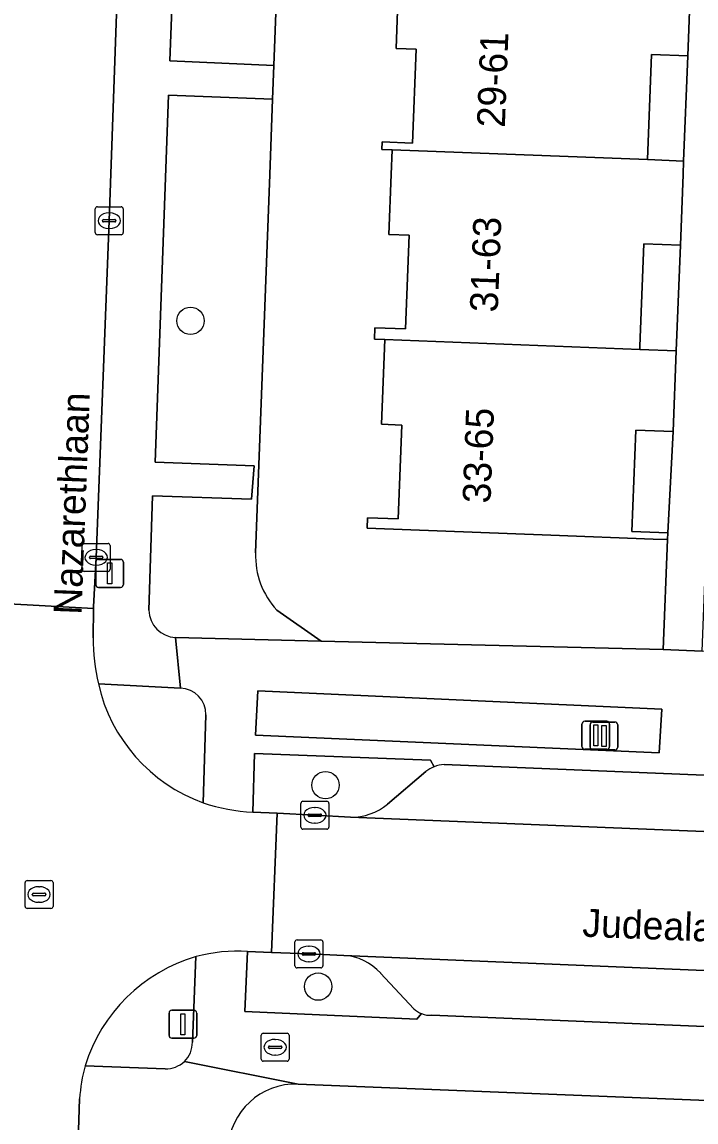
# Model space of a CAD drawing. Extents: x 161354 to 162026, y 386504 to 387460.
# Drawn here: x 161519.72 to 161543.85, y 387216.09 to 387255.46 of the extents above; entities that cross this region are included whole.
import ezdxf

# ---------------------------------------------------------------- set-up
doc = ezdxf.new("R2010")
doc.units = 0
for name, color, linetype in [('IMGEO_Boom', 7, 'Continuous'), ('IMGEO_Brandkraan', 7, 'Continuous'), ('IMGEO_Erf', 7, 'Continuous'), ('IMGEO_Groenvoorziening', 7, 'Continuous'), ('IMGEO_Kolk', 7, 'Continuous'), ('IMGEO_Lichtmast', 7, 'Continuous'), ('IMGEO_Openbare_ruimte_label', 7, 'Continuous'), ('IMGEO_Pand', 7, 'Continuous'), ('IMGEO_Pand_nummerreeks', 7, 'Continuous'), ('IMGEO_Parkeervlak_open', 7, 'Continuous'), ('IMGEO_Rijbaan_lokaal_open', 7, 'Continuous'), ('IMGEO_Rioolput', 7, 'Continuous'), ('IMGEO_Voetpad_open', 7, 'Continuous')]:
    doc.layers.add(name, color=color, linetype=linetype)

msp = doc.modelspace()

# ---------------------------------------------------------------- linework, layer by layer
at = {"layer": 'IMGEO_Boom'}
for centre in [(161525.751, 387244.764), (161530.585, 387228.144), (161530.32, 387220.932)]:
    msp.add_circle(centre, 0.489, dxfattribs=at)
at = {"layer": 'IMGEO_Brandkraan'}
for p, q in [((161528.282, 387218.337), (161528.282, 387219.189)), ((161528.357, 387219.263), (161529.209, 387219.263)), ((161528.77, 387219.043), (161528.795, 387219.043)), ((161529.283, 387219.189), (161529.283, 387218.337)), ((161528.541, 387218.757), (161528.541, 387218.769)), ((161528.979, 387218.72), (161528.581, 387218.72)), ((161528.584, 387218.806), (161528.982, 387218.806)), ((161529.025, 387218.769), (161529.025, 387218.757)), ((161529.209, 387218.263), (161528.357, 387218.263)), ((161528.793, 387218.483), (161528.768, 387218.483))]:
    msp.add_line(p, q, dxfattribs=at)
for points in [[(161528.282, 387218.337), (161528.282, 387219.189)], [(161528.357, 387219.263), (161529.209, 387219.263)], [(161529.283, 387219.189), (161529.283, 387218.337)], [(161529.209, 387218.263), (161528.357, 387218.263)]]:
    msp.add_lwpolyline(points, dxfattribs=at)
for centre, radius, start, end in [((161528.359, 387219.187), 0.0765, 91.552, 178.448), ((161528.359, 387219.187), 0.0765, 91.552, 178.448), ((161529.207, 387219.187), 0.0765, 1.552, 88.448), ((161529.207, 387219.187), 0.0765, 1.552, 88.448), ((161528.581, 387218.766), 0.0403, 85.8775, 175.7526), ((161528.578, 387218.756), 0.0366, 178.938, 274.7102), ((161528.982, 387218.763), 0.043, 264.8664, 352.4533), ((161528.986, 387218.768), 0.0386, 1.7309, 96.639), ((161528.359, 387218.339), 0.0765, 181.552, 268.448), ((161528.359, 387218.339), 0.0765, 181.552, 268.448), ((161529.207, 387218.339), 0.0765, 271.552, 358.448), ((161529.207, 387218.339), 0.0765, 271.552, 358.448)]:
    msp.add_arc(centre, radius, start, end, dxfattribs=at)
for centre, major_axis, ratio, start_param, end_param in [((161528.769, 387218.763), (-0.387, 0.002), 0.722429, 4.712389, 7.853982), ((161528.794, 387218.763), (-0.39, 0.002), 0.717154, 1.570796, 4.712389)]:
    msp.add_ellipse(centre, major_axis=major_axis, ratio=ratio, start_param=start_param, end_param=end_param, dxfattribs=at)
at = {"layer": 'IMGEO_Erf'}
for points in [[(161529.895, 387283.107), (161529.737, 387280.581), (161529.484, 387273.858), (161529.441, 387272.704), (161529.238, 387267.315), (161529.194, 387266.139), (161528.991, 387260.75), (161528.946, 387259.556), (161528.733, 387253.905), (161528.687, 387252.693), (161528.586, 387250), (161528.082, 387236.458)], [(161528.844, 387234.403), (161530.426, 387233.3), (161542.674, 387232.993), (161542.832, 387236.931), (161542.313, 387236.951), (161538.656, 387237.092), (161532.079, 387237.345), (161532.094, 387237.716), (161533.186, 387237.675), (161533.313, 387241.033), (161532.594, 387241.061), (161532.708, 387244.09), (161532.339, 387244.104), (161532.355, 387244.512), (161533.448, 387244.471), (161533.575, 387247.829), (161532.856, 387247.857), (161532.937, 387250), (161532.97, 387250.885), (161532.601, 387250.899), (161532.611, 387251.164), (161533.703, 387251.123), (161533.83, 387254.481), (161533.111, 387254.509), (161533.225, 387257.537)], [(161611.197, 387214.187), (161529.603, 387217.441)]]:
    msp.add_lwpolyline(points, dxfattribs=at)
for points in [[(161543.553, 387254.25), (161542.253, 387254.3), (161542.109, 387250.532), (161543.406, 387250.482)], [(161543.29, 387247.472), (161541.98, 387247.522), (161541.839, 387243.858), (161541.834, 387243.738), (161543.138, 387243.688)], [(161543.027, 387240.799), (161541.692, 387240.85), (161541.553, 387237.225), (161542.841, 387237.175)]]:
    msp.add_lwpolyline(points, close=True, dxfattribs=at)
for centre, radius, start, end in [((161530.949, 387236.352), 2.869, 177.891, 222.7989), ((161529.509, 387215.027), 2.416, 87.7643, 177.6773)]:
    msp.add_arc(centre, radius, start, end, dxfattribs=at)
at = {"layer": 'IMGEO_Groenvoorziening'}
for points in [[(161528.946, 387259.556), (161525.221, 387259.681), (161525.017, 387254.07), (161528.733, 387253.905)], [(161542.528, 387229.304), (161542.624, 387230.86), (161528.162, 387231.515), (161528.076, 387229.937)]]:
    msp.add_lwpolyline(points, close=True, dxfattribs=at)
for points in [[(161528.586, 387250), (161528.687, 387252.693), (161524.963, 387252.841), (161524.49, 387239.704), (161528.029, 387239.57), (161527.941, 387238.377), (161524.395, 387238.503), (161524.26, 387234.407)], [(161528.082, 387236.458), (161528.586, 387250)], [(161525.217, 387233.43), (161530.426, 387233.3), (161528.844, 387234.403)], [(161525.389, 387231.616), (161522.454, 387231.765)], [(161526.208, 387227.515), (161526.304, 387230.658)], [(161534.472, 387228.802), (161534.338, 387229.036), (161528.041, 387229.271), (161527.986, 387227.178), (161528.854, 387227.139), (161530.204, 387227.065), (161531.484, 387226.992)], [(161532.808, 387227.467), (161534.175, 387228.628)], [(161531.245, 387222.051), (161529.991, 387222.103), (161528.651, 387222.15), (161527.792, 387222.192), (161527.691, 387220.042), (161533.853, 387219.768), (161534.026, 387219.964)], [(161525.819, 387218.943), (161525.948, 387222.007)], [(161533.745, 387220.142), (161532.559, 387221.408)], [(161521.98, 387218.102), (161524.849, 387217.992)]]:
    msp.add_lwpolyline(points, dxfattribs=at)
for centre, radius, start, end in [((161530.949, 387236.352), 2.869, 177.891, 222.7989), ((161525.261, 387234.431), 1.002, 181.3513, 267.4637), ((161528.196, 387233.054), 5.885, 192.6546, 250.2533), ((161525.357, 387230.67), 0.947, 359.2859, 88.0838), ((161534.869, 387227.784), 1.093, 111.3017, 129.4268), ((161531.488, 387229.065), 2.073, 269.9004, 309.5717), ((161527.602, 387216.358), 5.886, 106.317, 162.7661), ((161531.126, 387220.143), 1.912, 41.428, 86.4228), ((161534.333, 387220.76), 0.853, 226.4013, 248.8941), ((161524.884, 387218.928), 0.935, 313.7743, 0.9152), ((161524.882, 387218.927), 0.935, 267.9664, 313.917)]:
    msp.add_arc(centre, radius, start, end, dxfattribs=at)
at = {"layer": 'IMGEO_Kolk'}
for p, q in [((161522.341, 387247.918), (161522.341, 387248.77)), ((161522.416, 387248.844), (161523.268, 387248.844)), ((161522.829, 387248.624), (161522.854, 387248.624)), ((161523.342, 387248.77), (161523.342, 387247.918)), ((161522.6, 387248.338), (161522.6, 387248.35)), ((161523.038, 387248.301), (161522.64, 387248.301)), ((161522.643, 387248.387), (161523.041, 387248.387)), ((161523.084, 387248.35), (161523.084, 387248.338)), ((161523.268, 387247.844), (161522.416, 387247.844)), ((161522.852, 387248.064), (161522.827, 387248.064)), ((161521.948, 387236.795), (161522.8, 387236.795)), ((161521.873, 387235.869), (161521.873, 387236.721)), ((161522.361, 387236.575), (161522.386, 387236.575)), ((161522.874, 387236.721), (161522.874, 387235.869)), ((161522.132, 387236.289), (161522.132, 387236.301)), ((161522.57, 387236.252), (161522.172, 387236.252)), ((161522.175, 387236.338), (161522.573, 387236.338)), ((161522.384, 387236.015), (161522.359, 387236.015)), ((161522.616, 387236.301), (161522.616, 387236.289)), ((161522.8, 387235.795), (161521.948, 387235.795)), ((161529.703, 387226.639), (161529.703, 387227.491)), ((161529.778, 387227.565), (161530.63, 387227.565)), ((161530.191, 387227.345), (161530.216, 387227.345)), ((161530.704, 387227.491), (161530.704, 387226.639)), ((161529.962, 387227.059), (161529.962, 387227.071)), ((161530.4, 387227.022), (161530.002, 387227.022)), ((161530.005, 387227.108), (161530.403, 387227.108)), ((161530.446, 387227.071), (161530.446, 387227.059)), ((161530.63, 387226.565), (161529.778, 387226.565)), ((161530.214, 387226.785), (161530.189, 387226.785)), ((161529.565, 387222.603), (161530.417, 387222.603)), ((161529.49, 387221.677), (161529.49, 387222.529)), ((161529.978, 387222.383), (161530.003, 387222.383)), ((161530.491, 387222.529), (161530.491, 387221.677)), ((161529.749, 387222.097), (161529.749, 387222.109)), ((161530.187, 387222.06), (161529.789, 387222.06)), ((161529.792, 387222.146), (161530.19, 387222.146)), ((161530.001, 387221.823), (161529.976, 387221.823)), ((161530.233, 387222.109), (161530.233, 387222.097)), ((161530.417, 387221.603), (161529.565, 387221.603))]:
    msp.add_line(p, q, dxfattribs=at)
for points in [[(161522.341, 387247.918), (161522.341, 387248.77)], [(161522.416, 387248.844), (161523.268, 387248.844)], [(161523.342, 387248.77), (161523.342, 387247.918)], [(161523.268, 387247.844), (161522.416, 387247.844)], [(161521.948, 387236.795), (161522.8, 387236.795)], [(161521.873, 387235.869), (161521.873, 387236.721)], [(161522.874, 387236.721), (161522.874, 387235.869)], [(161522.8, 387235.795), (161521.948, 387235.795)], [(161529.703, 387226.639), (161529.703, 387227.491)], [(161529.778, 387227.565), (161530.63, 387227.565)], [(161530.704, 387227.491), (161530.704, 387226.639)], [(161530.63, 387226.565), (161529.778, 387226.565)], [(161529.565, 387222.603), (161530.417, 387222.603)], [(161529.49, 387221.677), (161529.49, 387222.529)], [(161530.491, 387222.529), (161530.491, 387221.677)], [(161530.417, 387221.603), (161529.565, 387221.603)]]:
    msp.add_lwpolyline(points, dxfattribs=at)
for centre, radius, start, end in [((161522.418, 387248.768), 0.0765, 91.552, 178.448), ((161522.418, 387248.768), 0.0765, 91.552, 178.448), ((161523.266, 387248.768), 0.0765, 1.552, 88.448), ((161523.266, 387248.768), 0.0765, 1.552, 88.448), ((161522.64, 387248.347), 0.0403, 85.8775, 175.7526), ((161522.637, 387248.337), 0.0366, 178.938, 274.7102), ((161523.041, 387248.344), 0.043, 264.8664, 352.4533), ((161523.045, 387248.349), 0.0386, 1.7309, 96.639), ((161522.418, 387247.92), 0.0765, 181.552, 268.448), ((161522.418, 387247.92), 0.0765, 181.552, 268.448), ((161523.266, 387247.92), 0.0765, 271.552, 358.448), ((161523.266, 387247.92), 0.0765, 271.552, 358.448), ((161521.95, 387236.719), 0.0765, 91.552, 178.448), ((161521.95, 387236.719), 0.0765, 91.552, 178.448), ((161522.798, 387236.719), 0.0765, 1.552, 88.448), ((161522.798, 387236.719), 0.0765, 1.552, 88.448), ((161522.172, 387236.298), 0.0403, 85.8775, 175.7526), ((161522.169, 387236.288), 0.0366, 178.938, 274.7102), ((161522.573, 387236.295), 0.043, 264.8664, 352.4533), ((161522.577, 387236.3), 0.0386, 1.7309, 96.639), ((161521.95, 387235.871), 0.0765, 181.552, 268.448), ((161521.95, 387235.871), 0.0765, 181.552, 268.448), ((161522.798, 387235.871), 0.0765, 271.552, 358.448), ((161522.798, 387235.871), 0.0765, 271.552, 358.448), ((161529.78, 387227.489), 0.0765, 91.552, 178.448), ((161529.78, 387227.489), 0.0765, 91.552, 178.448), ((161530.628, 387227.489), 0.0765, 1.552, 88.448), ((161530.628, 387227.489), 0.0765, 1.552, 88.448), ((161530.002, 387227.068), 0.0403, 85.8775, 175.7526), ((161529.999, 387227.058), 0.0366, 178.938, 274.7102), ((161530.403, 387227.065), 0.043, 264.8664, 352.4533), ((161530.407, 387227.07), 0.0386, 1.7309, 96.639), ((161529.78, 387226.641), 0.0765, 181.552, 268.448), ((161529.78, 387226.641), 0.0765, 181.552, 268.448), ((161530.628, 387226.641), 0.0765, 271.552, 358.448), ((161530.628, 387226.641), 0.0765, 271.552, 358.448), ((161529.567, 387222.527), 0.0765, 91.552, 178.448), ((161529.567, 387222.527), 0.0765, 91.552, 178.448), ((161530.415, 387222.527), 0.0765, 1.552, 88.448), ((161530.415, 387222.527), 0.0765, 1.552, 88.448), ((161529.789, 387222.106), 0.0403, 85.8775, 175.7526), ((161529.786, 387222.096), 0.0366, 178.938, 274.7102), ((161530.19, 387222.103), 0.043, 264.8664, 352.4533), ((161530.194, 387222.108), 0.0386, 1.7309, 96.639), ((161529.567, 387221.679), 0.0765, 181.552, 268.448), ((161529.567, 387221.679), 0.0765, 181.552, 268.448), ((161530.415, 387221.679), 0.0765, 271.552, 358.448), ((161530.415, 387221.679), 0.0765, 271.552, 358.448)]:
    msp.add_arc(centre, radius, start, end, dxfattribs=at)
for centre, major_axis, ratio, start_param, end_param in [((161522.828, 387248.344), (-0.387, 0.002), 0.722429, 4.712389, 7.853982), ((161522.853, 387248.344), (-0.39, 0.002), 0.717154, 1.570796, 4.712389), ((161522.36, 387236.295), (-0.387, 0.002), 0.722429, 4.712389, 7.853982), ((161522.385, 387236.295), (-0.39, 0.002), 0.717154, 1.570796, 4.712389), ((161530.19, 387227.065), (-0.387, 0.002), 0.722429, 4.712389, 7.853982), ((161530.215, 387227.065), (-0.39, 0.002), 0.717154, 1.570796, 4.712389), ((161529.977, 387222.103), (-0.387, 0.002), 0.722429, 4.712389, 7.853982), ((161530.002, 387222.103), (-0.39, 0.002), 0.717154, 1.570796, 4.712389)]:
    msp.add_ellipse(centre, major_axis=major_axis, ratio=ratio, start_param=start_param, end_param=end_param, dxfattribs=at)
at = {"layer": 'IMGEO_Lichtmast'}
for p, q in [((161522.36, 387235.323), (161522.36, 387236.123)), ((161522.36, 387236.123), (161522.36, 387235.323)), ((161522.46, 387236.223), (161523.25, 387236.223)), ((161523.25, 387236.223), (161522.46, 387236.223)), ((161523.35, 387236.123), (161523.35, 387235.323)), ((161523.35, 387235.323), (161523.35, 387236.123)), ((161523.25, 387235.223), (161522.46, 387235.223)), ((161522.46, 387235.223), (161523.25, 387235.223)), ((161539.766, 387229.528), (161539.766, 387230.328)), ((161539.766, 387230.328), (161539.766, 387229.528)), ((161539.866, 387230.428), (161540.656, 387230.428)), ((161540.656, 387230.428), (161539.866, 387230.428)), ((161540.057, 387229.502), (161540.057, 387230.302)), ((161540.057, 387230.302), (161540.057, 387229.502)), ((161540.157, 387230.402), (161540.947, 387230.402)), ((161540.947, 387230.402), (161540.157, 387230.402)), ((161540.756, 387230.328), (161540.756, 387229.528)), ((161540.756, 387229.528), (161540.756, 387230.328)), ((161541.047, 387230.302), (161541.047, 387229.502)), ((161541.047, 387229.502), (161541.047, 387230.302)), ((161540.656, 387229.428), (161539.866, 387229.428)), ((161539.866, 387229.428), (161540.656, 387229.428)), ((161540.947, 387229.402), (161540.157, 387229.402)), ((161540.157, 387229.402), (161540.947, 387229.402)), ((161524.983, 387219.186), (161524.983, 387219.986)), ((161524.983, 387219.986), (161524.983, 387219.186)), ((161525.083, 387220.086), (161525.873, 387220.086)), ((161525.873, 387220.086), (161525.083, 387220.086)), ((161525.973, 387219.986), (161525.973, 387219.186)), ((161525.973, 387219.186), (161525.973, 387219.986)), ((161525.873, 387219.086), (161525.083, 387219.086)), ((161525.083, 387219.086), (161525.873, 387219.086))]:
    msp.add_line(p, q, dxfattribs=at)
for points in [[(161522.78, 387236.098), (161522.93, 387236.098), (161522.93, 387235.348), (161522.78, 387235.348), (161522.78, 387236.098)], [(161540.186, 387230.303), (161540.336, 387230.303), (161540.336, 387229.553), (161540.186, 387229.553), (161540.186, 387230.303)], [(161540.477, 387230.277), (161540.627, 387230.277), (161540.627, 387229.527), (161540.477, 387229.527), (161540.477, 387230.277)], [(161525.403, 387219.961), (161525.553, 387219.961), (161525.553, 387219.211), (161525.403, 387219.211), (161525.403, 387219.961)]]:
    msp.add_lwpolyline(points, dxfattribs=at)
for centre, start, end in [((161522.46, 387236.123), 90, 180), ((161522.46, 387236.123), 90, 180), ((161523.25, 387236.123), 0, 90), ((161523.25, 387236.123), 360, 90), ((161522.46, 387235.323), 180, 270), ((161522.46, 387235.323), 180, 270), ((161523.25, 387235.323), 270, 0), ((161523.25, 387235.323), 270, 0), ((161539.866, 387230.328), 90, 180), ((161539.866, 387230.328), 90, 180), ((161540.157, 387230.302), 90, 180), ((161540.157, 387230.302), 90, 180), ((161540.656, 387230.328), 0, 90), ((161540.656, 387230.328), 360, 90), ((161540.947, 387230.302), 0, 90), ((161540.947, 387230.302), 360, 90), ((161539.866, 387229.528), 180, 270), ((161539.866, 387229.528), 180, 270), ((161540.157, 387229.502), 180, 270), ((161540.157, 387229.502), 180, 270), ((161540.656, 387229.528), 270, 0), ((161540.656, 387229.528), 270, 0), ((161540.947, 387229.502), 270, 0), ((161540.947, 387229.502), 270, 0), ((161525.083, 387219.986), 90, 180), ((161525.083, 387219.986), 90, 180), ((161525.873, 387219.986), 0, 90), ((161525.873, 387219.986), 360, 90), ((161525.083, 387219.186), 180, 270), ((161525.083, 387219.186), 180, 270), ((161525.873, 387219.186), 270, 0), ((161525.873, 387219.186), 270, 0)]:
    msp.add_arc(centre, 0.1, start, end, dxfattribs=at)
at = {"layer": 'IMGEO_Pand'}
for points in [[(161542.253, 387254.3), (161543.553, 387254.25), (161543.664, 387257.132), (161542.384, 387257.182), (161533.225, 387257.537), (161533.111, 387254.509), (161533.83, 387254.481), (161533.703, 387251.123), (161532.611, 387251.164), (161532.601, 387250.899), (161532.97, 387250.885), (161542.109, 387250.532)], [(161541.98, 387247.522), (161543.29, 387247.472), (161543.387, 387250), (161543.406, 387250.482), (161542.109, 387250.532), (161532.97, 387250.885), (161532.937, 387250), (161532.856, 387247.857), (161533.575, 387247.829), (161533.448, 387244.471), (161532.355, 387244.512), (161532.339, 387244.104), (161532.708, 387244.09), (161541.834, 387243.738), (161541.839, 387243.858)], [(161541.692, 387240.85), (161543.027, 387240.799), (161543.138, 387243.688), (161541.834, 387243.738), (161532.708, 387244.09), (161532.594, 387241.061), (161533.313, 387241.033), (161533.186, 387237.675), (161532.094, 387237.716), (161532.079, 387237.345), (161538.656, 387237.092), (161542.313, 387236.951), (161542.832, 387236.931), (161542.841, 387237.175), (161541.553, 387237.225)]]:
    msp.add_lwpolyline(points, close=True, dxfattribs=at)
at = {"layer": 'IMGEO_Parkeervlak_open'}
for points in [[(161534.175, 387228.628), (161532.808, 387227.467)], [(161551.705, 387228.195), (161534.833, 387228.878)], [(161531.484, 387226.992), (161554.732, 387226.054)], [(161554.463, 387221.084), (161531.245, 387222.051)], [(161532.559, 387221.408), (161533.745, 387220.142)], [(161534.391, 387219.908), (161551.328, 387219.204)]]:
    msp.add_lwpolyline(points, dxfattribs=at)
for centre, radius, start, end in [((161534.869, 387227.784), 1.093, 111.3017, 129.4268), ((161534.879, 387227.766), 1.112, 92.3441, 111.4332), ((161531.488, 387229.065), 2.073, 269.9004, 309.5717), ((161531.126, 387220.143), 1.912, 41.428, 86.4228), ((161534.333, 387220.76), 0.853, 226.4013, 248.8941), ((161534.334, 387220.756), 0.85, 248.7292, 273.8257)]:
    msp.add_arc(centre, radius, start, end, dxfattribs=at)
at = {"layer": 'IMGEO_Rijbaan_lokaal_open'}
for points in [[(161524.09, 387281.693), (161519.081, 387281.84), (161519.108, 387281.485), (161519.071, 387280.259), (161518.907, 387277.174), (161517.501, 387239.759), (161517.431, 387236.512), (161517.296, 387234.737), (161522.278, 387234.465), (161522.279, 387234.522), (161522.374, 387236.295), (161522.842, 387248.344), (161523.321, 387261.825), (161524.078, 387281.302)], [(161578.69, 387225.056), (161556.847, 387225.965), (161554.732, 387226.054), (161531.484, 387226.992), (161530.204, 387227.065), (161528.854, 387227.139), (161528.651, 387222.15), (161529.991, 387222.103), (161531.245, 387222.051), (161554.463, 387221.084), (161556.601, 387220.993), (161578.471, 387220.085), (161578.512, 387220.084)]]:
    msp.add_lwpolyline(points, close=True, dxfattribs=at)
for points in [[(161522.269, 387233.416), (161522.278, 387234.465), (161517.296, 387234.737), (161517.285, 387233.777), (161517.231, 387232.808)], [(161527.792, 387222.192), (161528.651, 387222.15), (161528.854, 387227.139)], [(161528.854, 387227.139), (161527.986, 387227.178)], [(161516.79, 387216.438), (161516.757, 387215.567), (161521.729, 387215.412), (161521.779, 387216.916)]]:
    msp.add_lwpolyline(points, dxfattribs=at)
for centre, radius, start, end in [((161529.72, 387233.415), 7.451, 179.9926, 192.7944), ((161528.196, 387233.054), 5.885, 192.6546, 250.2533), ((161528.231, 387233.329), 6.156, 250.8153, 267.7198), ((161527.429, 387216.532), 5.671, 86.3254, 105.1327), ((161527.602, 387216.358), 5.886, 106.317, 162.7661), ((161528.269, 387216.426), 6.509, 165.0788, 175.6833)]:
    msp.add_arc(centre, radius, start, end, dxfattribs=at)
at = {"layer": 'IMGEO_Rioolput'}
for p, q in [((161519.828, 387223.803), (161519.828, 387224.655)), ((161519.903, 387224.729), (161520.755, 387224.729)), ((161520.829, 387224.655), (161520.829, 387223.803)), ((161520.087, 387224.223), (161520.087, 387224.235)), ((161520.525, 387224.186), (161520.127, 387224.186)), ((161520.13, 387224.272), (161520.528, 387224.272)), ((161520.316, 387224.509), (161520.341, 387224.509)), ((161520.571, 387224.235), (161520.571, 387224.223)), ((161520.339, 387223.949), (161520.314, 387223.949)), ((161520.755, 387223.729), (161519.903, 387223.729))]:
    msp.add_line(p, q, dxfattribs=at)
for points in [[(161519.828, 387223.803), (161519.828, 387224.655)], [(161519.903, 387224.729), (161520.755, 387224.729)], [(161520.829, 387224.655), (161520.829, 387223.803)], [(161520.755, 387223.729), (161519.903, 387223.729)]]:
    msp.add_lwpolyline(points, dxfattribs=at)
for centre, radius, start, end in [((161519.905, 387224.653), 0.0765, 91.552, 178.448), ((161519.905, 387224.653), 0.0765, 91.552, 178.448), ((161520.753, 387224.653), 0.0765, 1.552, 88.448), ((161520.753, 387224.653), 0.0765, 1.552, 88.448), ((161520.127, 387224.232), 0.0403, 85.8775, 175.7526), ((161520.124, 387224.222), 0.0366, 178.938, 274.7102), ((161520.528, 387224.229), 0.043, 264.8664, 352.4533), ((161520.532, 387224.234), 0.0386, 1.7309, 96.639), ((161519.905, 387223.805), 0.0765, 181.552, 268.448), ((161519.905, 387223.805), 0.0765, 181.552, 268.448), ((161520.753, 387223.805), 0.0765, 271.552, 358.448), ((161520.753, 387223.805), 0.0765, 271.552, 358.448)]:
    msp.add_arc(centre, radius, start, end, dxfattribs=at)
for centre, major_axis, ratio, start_param, end_param in [((161520.315, 387224.229), (-0.387, 0.002), 0.722429, 4.712389, 7.853982), ((161520.34, 387224.229), (-0.39, 0.002), 0.717154, 1.570796, 4.712389)]:
    msp.add_ellipse(centre, major_axis=major_axis, ratio=ratio, start_param=start_param, end_param=end_param, dxfattribs=at)
at = {"layer": 'IMGEO_Voetpad_open'}
for points in [[(161524.187, 387283.509), (161524.09, 387281.693), (161524.078, 387281.302), (161523.321, 387261.825), (161522.842, 387248.344), (161522.374, 387236.295), (161522.279, 387234.522), (161522.278, 387234.465), (161522.269, 387233.416)], [(161524.26, 387234.407), (161524.395, 387238.503), (161527.941, 387238.377), (161528.029, 387239.57), (161524.49, 387239.704), (161524.963, 387252.841), (161528.687, 387252.693), (161528.733, 387253.905), (161525.017, 387254.07), (161525.221, 387259.681), (161528.946, 387259.556), (161528.991, 387260.75)], [(161522.454, 387231.765), (161525.389, 387231.616), (161525.217, 387233.43)], [(161638.439, 387228.78), (161628.575, 387229.146), (161627.985, 387229.187), (161622.343, 387229.58), (161616.871, 387229.793), (161585.49, 387231.146), (161583.994, 387231.211), (161550.945, 387232.636), (161549.347, 387232.705), (161544.065, 387232.933), (161542.674, 387232.993), (161530.426, 387233.3), (161525.217, 387233.43), (161525.389, 387231.616)], [(161526.304, 387230.658), (161526.208, 387227.515)], [(161527.986, 387227.178), (161528.041, 387229.271), (161534.338, 387229.036), (161534.472, 387228.802)], [(161534.833, 387228.878), (161551.705, 387228.195)], [(161534.026, 387219.964), (161533.853, 387219.768), (161527.691, 387220.042), (161527.792, 387222.192)], [(161525.948, 387222.007), (161525.819, 387218.943)], [(161551.328, 387219.204), (161534.391, 387219.908)], [(161529.603, 387217.441), (161525.531, 387218.253)], [(161525.531, 387218.253), (161529.603, 387217.441), (161611.197, 387214.187), (161612.661, 387214.128), (161631.818, 387213.364), (161636.98, 387215.752)], [(161524.849, 387217.992), (161521.98, 387218.102)], [(161521.779, 387216.916), (161521.729, 387215.412), (161521.716, 387215.261)]]:
    msp.add_lwpolyline(points, dxfattribs=at)
for points in [[(161543.931, 387263.837), (161543.819, 387260.943), (161543.664, 387257.132), (161543.553, 387254.25), (161543.406, 387250.482), (161543.387, 387250), (161543.29, 387247.472), (161543.138, 387243.688), (161543.027, 387240.799), (161542.841, 387237.175), (161542.832, 387236.931), (161542.674, 387232.993), (161544.065, 387232.933), (161545.414, 387267.947), (161544.091, 387267.998)], [(161542.528, 387229.304), (161528.076, 387229.937), (161528.162, 387231.515), (161542.624, 387230.86)]]:
    msp.add_lwpolyline(points, close=True, dxfattribs=at)
for centre, radius, start, end in [((161525.261, 387234.431), 1.002, 181.3513, 267.4637), ((161529.72, 387233.415), 7.451, 179.9926, 192.7944), ((161525.357, 387230.67), 0.947, 359.2859, 88.0838), ((161534.879, 387227.766), 1.112, 92.3441, 111.4332), ((161528.231, 387233.329), 6.156, 250.8153, 267.7198), ((161527.429, 387216.532), 5.671, 86.3254, 105.1327), ((161534.334, 387220.756), 0.85, 248.7292, 273.8257), ((161524.884, 387218.928), 0.935, 313.7743, 0.9152), ((161524.882, 387218.927), 0.935, 267.9664, 313.917), ((161528.269, 387216.426), 6.509, 165.0788, 175.6833), ((161529.509, 387215.027), 2.416, 87.7643, 177.6773)]:
    msp.add_arc(centre, radius, start, end, dxfattribs=at)

# ---------------------------------------------------------------- texts
at = {"layer": 'IMGEO_Openbare_ruimte_label'}
for s, rotation, p in [('Nazarethlaan', 87.8216, (161521.846, 387234.232)), ('Judealaan', 357.7071, (161539.768, 387222.724))]:
    msp.add_text(s, height=1, rotation=rotation, dxfattribs=at).set_placement(p)
at = {"layer": 'IMGEO_Pand_nummerreeks'}
for s, p in [('29-61', (161537.004, 387251.665)), ('31-63', (161536.75, 387245.053)), ('33-65', (161536.489, 387238.215))]:
    msp.add_text(s, height=1, rotation=87.8058, dxfattribs=at).set_placement(p)

doc.saveas('drawing.dxf')
